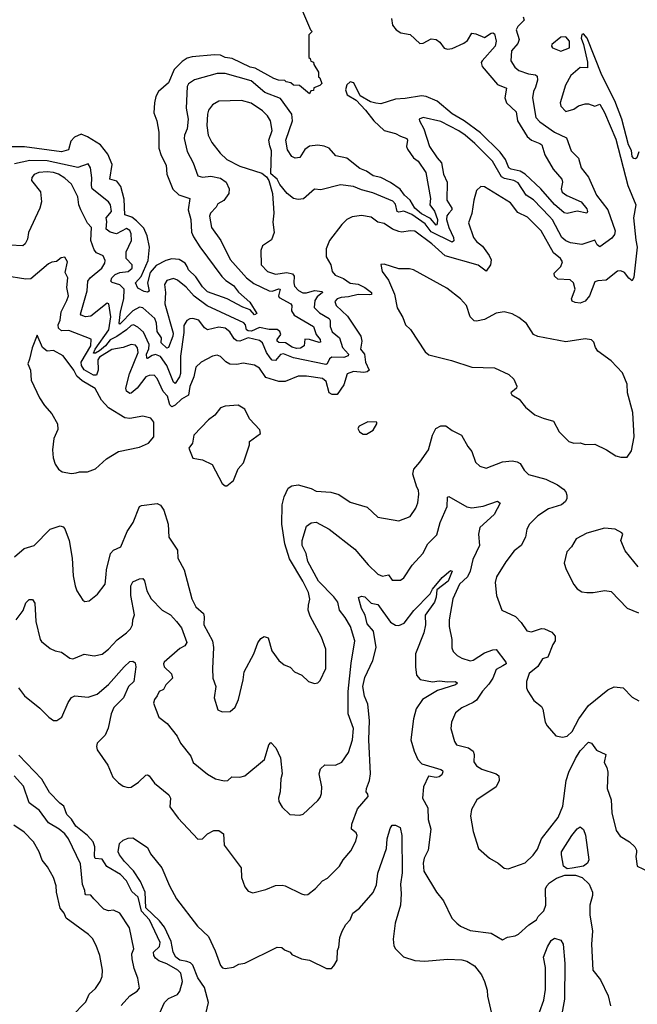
# Model space of a CAD drawing. Extents: x 1245432 to 1420865, y 606325 to 671314.
# Tile 377 of 382: x 1408136 to 1411947, y 647674 to 653748. Entities that reach past the tile are written whole.
import ezdxf

# ---------------------------------------------------------------- set-up
doc = ezdxf.new("R2010")
doc.units = 0

msp = doc.modelspace()

# ---------------------------------------------------------------- linework, layer by layer
at = {"layer": '0CON20XD'}
for points in [[(1409875.7, 653815), (1409930, 653685), (1409940, 653675), (1409920, 653655), (1409920, 653515), (1409928.3, 653508.3), (1409931.7, 653491.7), (1409950, 653485), (1409951.7, 653471.7), (1409980, 653425), (1409980, 653395), (1409988.3, 653388.3), (1410000, 653355), (1409988.3, 653341.7), (1409951.7, 653328.3), (1409948.3, 653311.7), (1409931.7, 653308.3), (1409925, 653290), (1409861.7, 653341.7), (1409825, 653344), (1409808.3, 653358.3), (1409780, 653365), (1409773, 653373), (1409732.5, 653375), (1409704, 653385), (1409588.3, 653448.3), (1409558, 653455), (1409448.2, 653508.2), (1409404.4, 653515), (1409375, 653530), (1409337.9, 653532.1), (1409200.9, 653519.1), (1409169.5, 653510.5), (1409139, 653491), (1409088.5, 653441.5), (1409055, 653358), (1408992.2, 653305), (1408976.2, 653273.8), (1408967.1, 653235), (1408964, 653174), (1408981.8, 653125), (1408993.8, 653055), (1408995.4, 652955), (1409009.2, 652909.2), (1409040.3, 652849.7), (1409044.1, 652794.1), (1409081.5, 652701.5), (1409118.2, 652668.2), (1409186.2, 652645), (1409176.2, 652575), (1409192.3, 652515), (1409197.1, 652437.1), (1409209.4, 652409.4), (1409247.3, 652347.3), (1409383.5, 652163.5), (1409408.3, 652138.3), (1409455, 652108.5), (1409487, 652067), (1409555.6, 652005), (1409598.8, 651935), (1409585, 651926.2), (1409558.6, 651958.6), (1409512.9, 651975), (1409416.7, 652026.7), (1409295, 652069.3), (1409265, 652099.6), (1409222.5, 652162.5), (1409178.4, 652205), (1409170, 652225), (1409156.5, 652246.5), (1409119.4, 652269.4), (1409075, 652272.3), (1409037.3, 652262.7), (1408978.5, 652231.5), (1408942, 652188), (1408925.3, 652125), (1408935, 652072.5), (1408925, 652068), (1408905, 652071.5), (1408865, 652092.2), (1408850.4, 652125), (1408885.7, 652164.3), (1408928.1, 652261.9), (1408936.8, 652345), (1408921.8, 652415), (1408901.2, 652461.2), (1408857.7, 652507.7), (1408828.8, 652528.8), (1408784.5, 652545), (1408781, 652641), (1408759.8, 652719.8), (1408735, 652751.5), (1408692.2, 652765), (1408706.8, 652855), (1408679.4, 652919.4), (1408635.6, 652975.6), (1408554.5, 653025.5), (1408515, 653041.4), (1408475, 653023.2), (1408452.3, 652997.7), (1408436.7, 652945), (1408395, 652932.2), (1408165, 652963.6), (1407985, 652963.6)], [(1411243.6, 653765), (1411248.9, 653745), (1411209.2, 653705), (1411198.5, 653685), (1411218.9, 653625), (1411209, 653601), (1411171.5, 653555), (1411167.3, 653495), (1411191.5, 653455), (1411216.7, 653435), (1411275, 653413.5), (1411317.9, 653407.9), (1411329.5, 653399.5), (1411331.5, 653375), (1411317.7, 653332.3), (1411306.2, 653305), (1411300.4, 653265), (1411320.7, 653145), (1411345, 653117.7), (1411435, 653053.8), (1411509.1, 653019.1), (1411538.6, 652938.5), (1411583.1, 652893.1), (1411601.4, 652835), (1411645, 652775.7), (1411694.6, 652665), (1411764.3, 652574.3), (1411810.8, 652445), (1411806.3, 652423.7), (1411789.6, 652400.4), (1411715, 652346.7), (1411699.3, 652359.3), (1411685, 652387.5), (1411605, 652360.9), (1411535, 652370.7), (1411505, 652384.1), (1411480.9, 652405), (1411422.9, 652512.9), (1411405, 652534.7), (1411307.3, 652637.3), (1411260.6, 652665), (1411211, 652741), (1411185.6, 652755), (1411127.5, 652767.5), (1411109.4, 652779.4), (1411052.9, 652875), (1410944.5, 652984.5), (1410883.9, 653035), (1410845, 653062.2), (1410735, 653119.6), (1410626.2, 653143.8), (1410600, 653135), (1410602.5, 653125), (1410630.6, 653075), (1410665.4, 652965), (1410712.1, 652895), (1410739.4, 652865), (1410751.2, 652795), (1410773.9, 652745), (1410772.3, 652635), (1410803.4, 652585), (1410802, 652575), (1410784.8, 652555.2), (1410772.5, 652537.5), (1410770.4, 652515), (1410783.3, 652465), (1410812.2, 652405), (1410815, 652383.3), (1410805, 652374.7), (1410675, 652438.3), (1410638, 652488), (1410555, 652545.7), (1410506.1, 652566.1), (1410475, 652560.4), (1410465.3, 652565), (1410455, 652610), (1410437.6, 652627.6), (1410315, 652678.9), (1410245, 652698.2), (1410195, 652719.6), (1410115, 652728.5), (1409995, 652698.8), (1409955, 652703.3), (1409886.8, 652643.2), (1409855, 652638.6), (1409825.4, 652645.5), (1409787.5, 652675), (1409742.1, 652732.1), (1409725, 652763.3), (1409686.7, 652796.7), (1409689.8, 652939.8), (1409680.6, 652969.4), (1409673.2, 653005), (1409694.3, 653065), (1409682.9, 653125), (1409665, 653154.5), (1409635, 653186.2), (1409565, 653233.1), (1409505, 653248.9), (1409364.2, 653245.8), (1409325, 653223.1), (1409301.1, 653188.9), (1409294.6, 653165), (1409290.9, 653095), (1409299.2, 653035), (1409321, 652991), (1409373.8, 652923.8), (1409415, 652885.5), (1409494.2, 652845), (1409631.2, 652801.2), (1409659.3, 652779.3), (1409673.3, 652755), (1409695.8, 652675), (1409704.2, 652555), (1409697.9, 652497.9), (1409705.8, 652434.2), (1409690.4, 652389.5), (1409635, 652352.5), (1409623.6, 652323.6), (1409625.6, 652235), (1409665, 652195.5), (1409715, 652178.5), (1409785, 652187.7), (1409819.6, 652179.5), (1409830.4, 652165), (1409826.9, 652125), (1409831.5, 652105), (1409857.4, 652077.4), (1409882.4, 652062.4), (1409905, 652062), (1409955, 652077), (1410001.5, 652071.5), (1410005.4, 652065), (1409972.1, 652038), (1409956.6, 652015), (1409953.4, 651973.4), (1409985, 651938.6), (1410045.2, 651905), (1410051.7, 651891.7), (1410051, 651855), (1410063.3, 651823.3), (1410109.4, 651785), (1410128.1, 651725), (1410164.6, 651685), (1410162.7, 651675), (1410136.6, 651663.4), (1410061.9, 651665), (1410047.5, 651655), (1410034.1, 651625.9), (1410025, 651621.6), (1409825, 651661.2), (1409763.6, 651686.4), (1409745, 651682.7), (1409715, 651645.4), (1409695, 651648.4), (1409681.1, 651661.1), (1409658.5, 651695), (1409635.3, 651755), (1409615, 651769.3), (1409545, 651784.8), (1409495, 651765.3), (1409475, 651765.9), (1409458.9, 651778.9), (1409433.2, 651823.2), (1409405, 651845.4), (1409365, 651851.2), (1409295, 651834.4), (1409276.9, 651846.9), (1409240.8, 651895), (1409205, 651905.5), (1409185, 651903.3), (1409167.6, 651892.4), (1409148.6, 651861.4), (1409148.4, 651818.4), (1409128.6, 651671.4), (1409127.6, 651565), (1409122.6, 651545), (1409095, 651504.4), (1409085, 651510.8), (1409044.5, 651615), (1409005, 651670), (1408975, 651682.2), (1408953.5, 651676.6), (1408925, 651657.5), (1408920.8, 651660.8), (1408919.6, 651685), (1408932.1, 651717.9), (1408934.6, 651745), (1408900.1, 651820.1), (1408865, 651851.8), (1408837.5, 651865), (1408825, 651862), (1408795, 651834.4), (1408736.6, 651793.4), (1408695, 651773.6), (1408664.9, 651735), (1408628, 651705), (1408605, 651691.6), (1408591.6, 651691.6), (1408601.2, 651715), (1408686.7, 651835), (1408699.4, 651915), (1408685.5, 651995), (1408675, 651998.6), (1408575, 651918.4), (1408543.3, 651915), (1408514.6, 651924.7), (1408511.7, 651931.7), (1408552.8, 652075), (1408557.2, 652135), (1408571.5, 652155), (1408643.3, 652215), (1408661.1, 652245), (1408662.8, 652262.8), (1408651.1, 652291.1), (1408610.5, 652310.5), (1408595, 652328), (1408575.8, 652385), (1408580, 652465), (1408553.6, 652493.6), (1408514, 652575), (1408501.2, 652605), (1408494.6, 652654.6), (1408455, 652732.7), (1408415, 652769.8), (1408375, 652794.7), (1408345, 652806.1), (1408305, 652810.4), (1408253.9, 652806.1), (1408225, 652792.3), (1408210.4, 652775), (1408210, 652755), (1408263.9, 652685), (1408271.8, 652625), (1408260.9, 652585), (1408190.5, 652435), (1408183.6, 652395), (1408170.6, 652365), (1408155, 652353.6), (1408075, 652357.3)], [(1410431.2, 653755), (1410436.7, 653715), (1410460, 653685), (1410487.7, 653667.7), (1410545, 653656.1), (1410605, 653601.9), (1410625, 653602.7), (1410675, 653630), (1410705, 653626.7), (1410729.3, 653609.3), (1410755, 653573.3), (1410775, 653567.1), (1410805, 653570.7), (1410877.2, 653602.8), (1410899.5, 653620.5), (1410925, 653664.5), (1410950.5, 653660.5), (1411005, 653638.5), (1411045, 653664.6), (1411055, 653666.9), (1411065, 653660.8), (1411075.3, 653615), (1411069.5, 653585), (1410989.6, 653495), (1410984, 653484), (1410989.1, 653459.1), (1411085, 653349.1), (1411140, 653325), (1411128.7, 653265), (1411138.9, 653235), (1411199.5, 653179.5), (1411207.5, 653125), (1411266.4, 653026.4), (1411294, 653004), (1411346, 652985), (1411357.1, 652975), (1411375.4, 652915), (1411426.8, 652825), (1411480.9, 652765), (1411484.7, 652745), (1411477.9, 652705), (1411484.1, 652684.1), (1411512.6, 652662.6), (1411600.8, 652625), (1411635, 652582), (1411640, 652565), (1411635.4, 652554.6), (1411575, 652566.2), (1411515, 652552.2), (1411495, 652556.9), (1411435, 652607.2), (1411352.1, 652705), (1411255, 652795.2), (1411223.3, 652813.3), (1411168.1, 652825), (1411155, 652833.2), (1411132.9, 652885), (1411100.9, 652930.9), (1410979.4, 653049.4), (1410878.8, 653125), (1410805, 653167), (1410711.1, 653245), (1410645, 653274.3), (1410615, 653278.5), (1410515, 653260.8), (1410455, 653258.4), (1410365, 653229.4), (1410332.9, 653232.9), (1410301.5, 653241.5), (1410237.8, 653277.8), (1410197.8, 653357.8), (1410175, 653365.6), (1410155, 653346.2), (1410146.2, 653315), (1410156.7, 653285), (1410211.9, 653251.9), (1410270.5, 653190.5), (1410320.8, 653125), (1410385, 653065.3), (1410455, 653046.8), (1410485, 653028.9), (1410525.6, 653015.6), (1410529.8, 653005), (1410523, 652965), (1410529.3, 652949.3), (1410566.8, 652896.8), (1410594.8, 652874.8), (1410641.8, 652805), (1410670.2, 652645), (1410666.7, 652605), (1410695, 652567.3), (1410714.8, 652515), (1410712.3, 652487.7), (1410705, 652479.6), (1410671.2, 652521.2), (1410615, 652550.3), (1410573.7, 652585), (1410544.5, 652634.5), (1410510.7, 652665), (1410483, 652703), (1410425, 652743.3), (1410365, 652775.2), (1410317.5, 652785), (1410275, 652813.2), (1410235, 652830.6), (1410155, 652894.6), (1410087.3, 652907.3), (1410045.3, 652955.3), (1410015, 652967.3), (1409975, 652974.5), (1409925, 652967.3), (1409895, 652946.9), (1409865, 652898.6), (1409835, 652893.5), (1409815, 652903.8), (1409788.6, 652945), (1409777.8, 653005), (1409820.3, 653125), (1409815.7, 653165.7), (1409745, 653262.5), (1409649.2, 653299.2), (1409565, 653370.3), (1409405, 653415.4), (1409355, 653415.3), (1409215, 653377.1), (1409177.2, 653352.8), (1409170, 653335), (1409162.9, 653202.9), (1409175.3, 653135), (1409170, 653075), (1409152.2, 653035), (1409150.5, 653015), (1409170.4, 652935), (1409207.5, 652865), (1409234.6, 652784.6), (1409265, 652776.2), (1409315, 652782.9), (1409375, 652770.3), (1409409.6, 652745), (1409429.5, 652705), (1409426, 652675), (1409395, 652633.3), (1409358.3, 652611.7), (1409348.8, 652591.2), (1409314, 652555), (1409308, 652535), (1409319.4, 652465), (1409376.7, 652385), (1409435, 652268.9), (1409535.2, 652155.2), (1409581.5, 652121.5), (1409675.2, 652075.2)], [(1411956.4, 652933.6), (1411943.9, 652896.1), (1411935, 652890), (1411925, 652892), (1411915.8, 652905), (1411911.1, 652941.1), (1411892.5, 652975), (1411851.8, 653135), (1411807.7, 653247.7), (1411728.8, 653405), (1411637.8, 653635), (1411615, 653661.1), (1411603.9, 653656.1), (1411601.2, 653635), (1411615.4, 653595), (1411638.6, 653485), (1411638.8, 653451.2), (1411595, 653452.5), (1411536.6, 653403.4), (1411503.3, 653345), (1411470.6, 653235), (1411475.8, 653215), (1411505, 653181.2), (1411555, 653195.8), (1411585, 653215.8), (1411625, 653228), (1411645, 653228), (1411685, 653213.8), (1411715, 653227.5), (1411745, 653175.8), (1411815, 653010), (1411888.2, 652725), (1411936.9, 652605), (1411923.5, 652525), (1411937.1, 652387.1), (1411946.7, 652345), (1411925, 652160), (1411915, 652137.5), (1411895, 652153.3), (1411868.3, 652188.3), (1411845, 652198.8), (1411825, 652196.2), (1411755, 652141.5), (1411702.5, 652137.5), (1411685, 652130.5), (1411652.3, 652045), (1411625, 652010.9), (1411595, 651999.6), (1411563.3, 652003.3), (1411545, 652012), (1411541.4, 652025), (1411563.9, 652085), (1411553.9, 652125), (1411533.3, 652143.3), (1411457.1, 652147.1), (1411435.8, 652165), (1411434.3, 652185), (1411475.7, 652225), (1411485.6, 652255), (1411472.9, 652275), (1411430.7, 652310.7), (1411354.5, 652445), (1411270.3, 652530.3), (1411209.2, 652559.2), (1411165, 652617.8), (1411005, 652717.1), (1410980.9, 652719.1), (1410955.7, 652694.3), (1410937.8, 652635), (1410926.9, 652553.1), (1410905.5, 652495), (1410935.5, 652405), (1410955, 652379.4), (1410991.3, 652351.3), (1411033.5, 652293.5), (1411045.8, 652265.8), (1411041.8, 652235), (1411015, 652196.2), (1410965, 652233.4), (1410762, 652292), (1410679.6, 652365), (1410575, 652443.3), (1410545, 652445.3), (1410495, 652436.5), (1410475, 652440.5), (1410435.4, 652455.4), (1410385, 652491.5), (1410345, 652499.2), (1410305, 652530.4), (1410245, 652539.1), (1410187.3, 652532.7), (1410155.4, 652514.6), (1410124.3, 652485), (1410046.9, 652385), (1410027.8, 652335), (1410026.7, 652285), (1410055.4, 652235.4), (1410064.6, 652194.6), (1410082.5, 652172.5), (1410135, 652151.6), (1410175, 652122.2), (1410225, 652115.7), (1410265.9, 652095.9), (1410306.7, 652065), (1410307.6, 652052.4), (1410295, 652050.4), (1410225, 652053.1), (1410165, 652037.7), (1410120, 652035), (1410094.2, 652025), (1410081.1, 652008.9), (1410088.5, 651985), (1410158.8, 651918.8), (1410241.3, 651795), (1410247.7, 651765), (1410238.5, 651715), (1410263.6, 651685), (1410269.2, 651635), (1410292.2, 651585), (1410280, 651575), (1410259, 651571), (1410195, 651577.2), (1410156, 651564), (1410135.3, 651495), (1410095, 651435.6), (1410065, 651436.2), (1410045, 651446.9), (1410026.8, 651515), (1410005, 651533.8), (1409905, 651548.5), (1409855, 651548.5), (1409775, 651516.9), (1409735, 651516.2), (1409655, 651541.1), (1409615, 651597.5), (1409585, 651616.7), (1409515, 651628.9), (1409475, 651620.4), (1409432.7, 651622.7), (1409407.1, 651637.1), (1409375, 651669.4), (1409355, 651677.8), (1409325, 651673.1), (1409255, 651635.8), (1409222.5, 651605), (1409210.8, 651545), (1409185.3, 651485), (1409178.8, 651431.2), (1409135, 651406.3), (1409095, 651368.9), (1409075, 651359.6), (1409061.7, 651371.7), (1409048.8, 651425), (1409021.1, 651455), (1408984.7, 651534.7), (1408965, 651554.5), (1408935, 651552.8), (1408915, 651544.7), (1408862, 651475), (1408825, 651443.2), (1408815, 651441.1), (1408795, 651455.7), (1408790.8, 651475), (1408812.9, 651562.9), (1408866.5, 651695), (1408863.9, 651723.9), (1408849.9, 651739.9), (1408825, 651743.3), (1408774.7, 651725.3), (1408705, 651714.2), (1408629.5, 651665), (1408618.7, 651648.7), (1408619.9, 651585), (1408609.5, 651555), (1408592.2, 651555), (1408535, 651587.7), (1408517.8, 651615), (1408516, 651635), (1408574.4, 651735), (1408577.5, 651777.5), (1408439.9, 651829.9), (1408395, 651829.1), (1408375.4, 651845), (1408373.9, 651865), (1408386, 651895), (1408391.4, 651945), (1408427.7, 652015), (1408436.5, 652045), (1408427.5, 652095), (1408433.3, 652155), (1408417.7, 652187.7), (1408430.9, 652255), (1408415, 652283.8), (1408391.7, 652278.3), (1408363.9, 652256.1), (1408335, 652252), (1408315, 652242), (1408205, 652148.9), (1408175, 652146.4), (1408045, 652168.6)], [(1411475, 653554), (1411527.5, 653575), (1411528.6, 653615), (1411505, 653642.5), (1411475, 653641.2), (1411420, 653595), (1411416.7, 653585), (1411424.3, 653574.3), (1411475, 653554)], [(1409675.2, 652075.2), (1409693.3, 652073.3), (1409735, 652087.4), (1409744, 652085), (1409733.5, 652045), (1409737.8, 652035), (1409808.5, 651995), (1409815.4, 651985), (1409812.3, 651952.4), (1409830, 651925), (1409950, 651855), (1409966.4, 651805), (1409989.7, 651775), (1409992.2, 651757.8), (1409984.4, 651755.6), (1409924.7, 651775.3), (1409895, 651777.8), (1409890.8, 651735), (1409868.6, 651721.4), (1409845, 651718.6), (1409817.4, 651727.4), (1409775.4, 651755.3), (1409735, 651756.8), (1409725, 651763.8), (1409724.9, 651775.1), (1409747.2, 651805), (1409741.4, 651825), (1409725, 651836.4), (1409675, 651837.5), (1409615, 651848.8), (1409565.5, 651825.5), (1409545, 651828.2), (1409536.1, 651835), (1409528.8, 651865), (1409518.3, 651878.3), (1409292, 651982), (1409212.9, 652042.9), (1409162.5, 652097.5), (1409110.4, 652140.4), (1409085, 652150.6), (1409045, 652138.6), (1409028.9, 652115), (1409036.1, 652065), (1409031.1, 651995), (1409083.7, 651815), (1409081.9, 651795), (1409054.5, 651725.6), (1409045, 651722.2), (1409009.6, 651755), (1409012, 651785), (1408985.3, 651825.3), (1408980, 651875), (1408970, 651905), (1408895, 651970.9), (1408875, 651975.2), (1408835, 651950.9), (1408755, 651869.5), (1408750.4, 651875), (1408757.2, 651945), (1408778.5, 652025), (1408781.8, 652085), (1408755, 652113.1), (1408707.1, 652127.1), (1408699.4, 652135), (1408704.8, 652155.2), (1408725, 652176.9), (1408755, 652188.2), (1408806, 652195), (1408830.9, 652215), (1408829.4, 652235), (1408793.9, 652275), (1408793.2, 652315), (1408826.9, 652385), (1408825, 652426.2), (1408815, 652447.1), (1408795, 652459.1), (1408733.9, 652426.1), (1408695, 652436.5), (1408670, 652455), (1408673.8, 652503.8), (1408669.7, 652525), (1408702.2, 652565), (1408696.4, 652605), (1408684.5, 652625), (1408583.2, 652705), (1408578.7, 652725), (1408582.1, 652772.1), (1408573.1, 652835), (1408557.8, 652857.8), (1408495, 652835.9), (1408305, 652877.3), (1408198.5, 652878.5), (1408105, 652858.9)], [(1411885, 651050), (1411911.7, 651088.3), (1411927.7, 651175), (1411918.4, 651325), (1411885.6, 651445), (1411885, 651500), (1411855, 651570), (1411785, 651644.2), (1411702.8, 651702.8), (1411688, 651725), (1411677.7, 651757.7), (1411665, 651772.5), (1411625, 651780), (1411505, 651761.4), (1411332.6, 651792.6), (1411306.8, 651806.8), (1411262.7, 651872.7), (1411215, 651911.2), (1411175, 651933.8), (1411125, 651945.8), (1411075, 651937.1), (1411005, 651898.1), (1410955, 651888.1), (1410940.5, 651890.5), (1410915.8, 651915), (1410893.3, 651985), (1410856.2, 652025), (1410770.9, 652090.9), (1410565, 652204.3), (1410540.3, 652210.3), (1410475, 652210), (1410385, 652238.8), (1410365, 652237.5), (1410372.9, 652195), (1410412, 652141.9), (1410449.2, 652055), (1410465, 651970), (1410499.8, 651909.8), (1410516.2, 651865), (1410546.9, 651836.9), (1410638.8, 651698.8), (1410660.4, 651680.5), (1410800, 651645), (1410925, 651603.8), (1411065, 651601.2), (1411155, 651558.8), (1411185, 651530), (1411203.6, 651486.4), (1411201.2, 651475), (1411167.5, 651445), (1411173, 651433), (1411217.4, 651407.4), (1411256.8, 651356.8), (1411315, 651311.2), (1411365, 651288.8), (1411430.3, 651270.3), (1411464.6, 651204.6), (1411525, 651145.8), (1411555, 651135.8), (1411595, 651136.9), (1411625, 651127.5), (1411685, 651130), (1411757.5, 651095), (1411815, 651057.5), (1411845, 651050), (1411885, 651050)], [(1408455, 650947.5), (1408485, 650951.9), (1408505, 650959.2), (1408555, 650958.5), (1408603, 650977), (1408671.1, 651038.9), (1408745, 651084), (1408875, 651110), (1408930, 651135), (1408963.3, 651175), (1408964, 651265), (1408945, 651288.8), (1408895, 651301.2), (1408815, 651287.5), (1408785, 651292), (1408685, 651354.2), (1408640.2, 651400.2), (1408602.7, 651472.7), (1408520.9, 651520.9), (1408488.9, 651548.9), (1408470, 651585), (1408405, 651674), (1408345, 651707.1), (1408305, 651702.5), (1408276.2, 651725), (1408245, 651802.5), (1408213.8, 651723.8), (1408196.8, 651653.2), (1408187.5, 651625), (1408202.5, 651585), (1408207.5, 651525), (1408259.2, 651415), (1408288.7, 651368.7), (1408335.4, 651315.4), (1408368.8, 651255), (1408370.9, 651219.1), (1408346.2, 651165), (1408338.8, 651095), (1408342.5, 651045), (1408356, 651005), (1408375.8, 650975.8), (1408398.3, 650958.3), (1408455, 650947.5)], [(1409415, 650872.5), (1409455.6, 650904.4), (1409485, 650976.7), (1409516.2, 651015), (1409553.3, 651125), (1409553.3, 651145), (1409622.5, 651195), (1409618.3, 651218.3), (1409554, 651285), (1409525.5, 651345.5), (1409485, 651369.2), (1409405, 651364.5), (1409375, 651353.1), (1409340.9, 651309.1), (1409300.4, 651279.5), (1409210, 651185), (1409202.5, 651135), (1409180, 651105), (1409205, 651042.5), (1409265, 651032.5), (1409323.9, 651003.9), (1409385, 650887.5), (1409403, 650873), (1409415, 650872.5)], [(1410255, 651190), (1410275, 651191.2), (1410316.7, 651215), (1410340, 651255), (1410340, 651265), (1410285, 651268), (1410230.4, 651239.5), (1410223.3, 651225), (1410232.5, 651205), (1410255, 651190)], [(1408670, 650325), (1408671.4, 650355), (1408695.7, 650454.3), (1408714.5, 650475.5), (1408760, 650495), (1408799.4, 650590.6), (1408836.4, 650645), (1408875, 650744.2), (1408888.7, 650751.3), (1408985, 650762.5), (1409005, 650752.5), (1409025, 650721.2), (1409051.8, 650635), (1409055.6, 650555.6), (1409109.4, 650475), (1409111.9, 650425), (1409150.8, 650355), (1409198.1, 650175), (1409223.1, 650125), (1409270, 650085), (1409274.5, 650065), (1409271.4, 650015), (1409325.5, 649915), (1409331.5, 649875), (1409325.7, 649745), (1409327.5, 649685), (1409346, 649635), (1409335.8, 649565), (1409359.3, 649489.3), (1409385, 649477.5), (1409435, 649480), (1409465, 649507.5), (1409485.8, 649555), (1409515.7, 649675), (1409522, 649725), (1409581.1, 649835), (1409605, 649903.3), (1409625, 649930), (1409645, 649942.5), (1409668.8, 649935), (1409691.9, 649855), (1409735, 649794.2), (1409768.8, 649768.8), (1409805, 649753.3), (1409832.5, 649725), (1409877.5, 649705), (1409917.5, 649665), (1409955, 649652), (1409975, 649656.7), (1409989.7, 649670.3), (1410024.3, 649745), (1410024.4, 649865), (1409998, 649938), (1409928.1, 650068.1), (1409916.4, 650105), (1409917.8, 650135), (1409926.2, 650173.8), (1409918, 650215), (1409883.5, 650285), (1409801, 650421), (1409772, 650515), (1409754.6, 650635), (1409756.5, 650755), (1409767.5, 650805), (1409792.4, 650857.6), (1409815, 650872), (1409855, 650877.5), (1409933.9, 650856.1), (1409965, 650839.2), (1410055, 650832.5), (1410105, 650819.5), (1410175, 650771.4), (1410279.7, 650739.7), (1410345, 650678.8), (1410475, 650656), (1410545, 650683.8), (1410579.4, 650735), (1410593.2, 650766.8), (1410598.3, 650821.7), (1410596.7, 650845), (1410587.1, 650865), (1410562.7, 650945), (1410567.8, 650975), (1410605, 651017.5), (1410658.5, 651095), (1410682.5, 651185), (1410703.7, 651226.3), (1410735, 651242.5), (1410765, 651242.9), (1410804.5, 651214.5), (1410862, 651185), (1410902, 651115), (1410926, 651085), (1410948.8, 651018.8), (1410975, 650993.8), (1411015, 650982), (1411115, 651020.5), (1411175, 651025.5), (1411205, 651020.5), (1411225, 651009.4), (1411248, 650968), (1411275, 650941.9), (1411383, 650913), (1411455, 650878.6), (1411491.4, 650851.4), (1411505.7, 650835), (1411511.9, 650815), (1411511.9, 650795), (1411502.9, 650775), (1411479.2, 650755), (1411399.6, 650730.4), (1411332.9, 650687.1), (1411281.2, 650635), (1411265.7, 650604.3), (1411257.1, 650555), (1411230.8, 650505), (1411187.9, 650472.1), (1411135, 650404), (1411078.6, 650311.5), (1411069.5, 650275), (1411077.1, 650195), (1411110, 650105), (1411195, 650065.8), (1411230, 650030), (1411265, 649976.7), (1411295, 649971.2), (1411355, 649991.4), (1411375, 649990.6), (1411419.1, 649969.1), (1411440, 649945), (1411440, 649915), (1411425, 649893.3), (1411395, 649816), (1411362.2, 649805), (1411332.9, 649757.1), (1411279.2, 649715), (1411264.2, 649665), (1411264.2, 649625), (1411272, 649605), (1411308.7, 649548.7), (1411355, 649510), (1411363.8, 649495), (1411379.2, 649415), (1411391.3, 649391.3), (1411445, 649330), (1411485, 649322.5), (1411515, 649328.6), (1411545, 649357.1), (1411585.3, 649434.8), (1411645, 649517.5), (1411765.7, 649614.3), (1411805, 649632.9), (1411858.8, 649625), (1411915, 649568), (1411955.7, 649545.7)], [(1408113.7, 650046.3), (1408157.1, 650102.9), (1408175, 650151.2), (1408195, 650171.2), (1408215, 650171.2), (1408229.1, 650149.1), (1408235.6, 650035), (1408262, 649925), (1408271.2, 649911.2), (1408325, 649868.8), (1408355, 649853.8), (1408395, 649846.7), (1408445, 649810), (1408465, 649805.8), (1408479.7, 649810.3), (1408535, 649834), (1408595, 649824.2), (1408645, 649834.4), (1408685, 649863.8), (1408737.2, 649922.7), (1408794.5, 649965), (1408819.1, 649990.9), (1408832.1, 650015), (1408833.8, 650045), (1408843.8, 650076.2), (1408821.4, 650195), (1408822.7, 650255), (1408835, 650280), (1408875, 650298), (1408895, 650300), (1408905.7, 650285.7), (1408920.9, 650225), (1408947.5, 650175), (1409015, 650105.5), (1409065.8, 650075.8), (1409103.6, 650035), (1409135.2, 649995.2), (1409167.3, 649905), (1409155, 649885.4), (1409125, 649869.4), (1409028.1, 649785), (1409023.4, 649773.4), (1409027.8, 649755), (1409071.9, 649711.9), (1409079.5, 649685), (1409037.8, 649645), (1409023.7, 649616.3), (1408997.3, 649602.7), (1408984.3, 649575.7), (1408967.1, 649555), (1408962.1, 649532.1), (1408995.6, 649445.6), (1409047.1, 649405), (1409107.2, 649327.2), (1409128.6, 649285), (1409192.5, 649205), (1409206.1, 649166.1), (1409295, 649092.5), (1409345, 649064), (1409398.3, 649051.7), (1409420, 649055), (1409445, 649076), (1409495, 649074.2), (1409525, 649082.9), (1409646.9, 649183.1), (1409674, 649275), (1409685, 649288.8), (1409716, 649255), (1409745.6, 649195), (1409756.7, 649095), (1409746.7, 649065), (1409743.9, 648983.9), (1409733.3, 648945), (1409735.8, 648925), (1409755, 648890), (1409802.5, 648845), (1409865, 648840), (1409885, 648846.2), (1409975, 648930), (1409990.3, 648949.7), (1409998.9, 648975), (1410000.9, 649015), (1409984.6, 649095), (1409993.1, 649126.9), (1410019.7, 649150.3), (1410085, 649149.4), (1410123.2, 649166.8), (1410165, 649226.2), (1410190.5, 649305), (1410195.4, 649375.4), (1410162.7, 649465), (1410163.3, 649603.3), (1410182, 649778), (1410204.1, 649915), (1410177.4, 650005), (1410145, 650059.6), (1410108.5, 650105), (1410098.4, 650155), (1410075, 650186.8), (1409980.5, 650285), (1409914.1, 650405.9), (1409903.3, 650455), (1409879.1, 650505), (1409880, 650535), (1409905, 650624.2), (1409935, 650644.5), (1409965, 650647.5), (1410045, 650604.3), (1410205, 650481.5), (1410285.4, 650385), (1410346.4, 650326.4), (1410375, 650315.3), (1410412.2, 650322.2), (1410435, 650291.1), (1410485, 650290), (1410505.7, 650305), (1410558, 650382), (1410623.6, 650455), (1410655.3, 650514.7), (1410710.1, 650569.9), (1410730.8, 650645), (1410772.9, 650745), (1410775, 650803.3), (1410785, 650806.2), (1410895, 650742.7), (1410925, 650736.4), (1410995, 650746.4), (1411085, 650776.7), (1411100, 650765), (1411063.9, 650695), (1410975.4, 650614.6), (1410967.8, 650575), (1410972.2, 650505), (1410932, 650418), (1410916.2, 650345), (1410898.8, 650311.2), (1410850.7, 650265), (1410808.8, 650175), (1410785.4, 650045), (1410786.9, 650005), (1410802.9, 649925), (1410802.1, 649872.1), (1410810.2, 649850.2), (1410835, 649825.7), (1410865, 649808.9), (1410915, 649793.1), (1410935, 649797.3), (1411005, 649841.1), (1411055, 649861.1), (1411075, 649862.5), (1411135.7, 649785), (1411137.1, 649775), (1411118.1, 649761.9), (1411075, 649738.1), (1411055, 649685.7), (1411031.6, 649648.4), (1410992.2, 649605), (1410955, 649550), (1410935, 649534.5), (1410865, 649503.3), (1410825, 649472.5), (1410800.8, 649415), (1410795.8, 649375), (1410818.8, 649295), (1410831.2, 649275), (1410905, 649255.6), (1410934.4, 649234.4), (1410940.6, 649215), (1410938.8, 649168.8), (1410954.5, 649144.5), (1410986.7, 649125), (1411075, 649095.8), (1411093.3, 649083.3), (1411093.9, 649053.9), (1411075.8, 649015), (1410955.8, 648935), (1410923.6, 648876.4), (1410918.6, 648835), (1410935, 648740), (1410966.2, 648635), (1411035.9, 648575.9), (1411087.5, 648545), (1411125, 648512.5), (1411150.7, 648509.3), (1411255, 648546.2), (1411305, 648593.3), (1411330.3, 648629.7), (1411355.3, 648694.7), (1411458.2, 648825), (1411486.7, 648895), (1411507.5, 649055), (1411523.4, 649105), (1411565, 649190.6), (1411595, 649237.8), (1411645, 649290), (1411663.8, 649285), (1411695, 649240.6), (1411752, 649215), (1411743.3, 649165), (1411759.4, 649135), (1411765.5, 649105), (1411761.5, 649005), (1411785.6, 648935), (1411789.4, 648855), (1411815.6, 648745), (1411841.4, 648711.4), (1411898, 648675), (1411930.8, 648645), (1411942.5, 648625), (1411941.7, 648611.7), (1411937.5, 648585), (1411946.2, 648525), (1412015, 648492.5)], [(1408105, 650434.3), (1408164.4, 650485.6), (1408225, 650504), (1408324.5, 650605.5), (1408385, 650625.7), (1408405, 650620), (1408415, 650606.2), (1408440.6, 650535), (1408460, 650425), (1408466.4, 650316.4), (1408478.8, 650255), (1408488.8, 650225), (1408525, 650166.7), (1408538.3, 650158.3), (1408565, 650162.5), (1408616.3, 650203.7), (1408664.2, 650265), (1408670, 650325)], [(1411951.7, 650371.7), (1411871.2, 650471.2), (1411846.2, 650535), (1411856.7, 650575), (1411851.7, 650581.7), (1411810, 650605), (1411745, 650611.2), (1411635, 650580.6), (1411568.8, 650545), (1411540, 650495), (1411512, 650465), (1411496, 650395), (1411507, 650357), (1411555, 650263.3), (1411575, 650236.2), (1411605, 650218), (1411635, 650214), (1411675, 650214), (1411746.1, 650226.1), (1411785, 650220), (1411885, 650116.7), (1411955, 650088)], [(1408780, 649755), (1408815, 649788.6), (1408835, 649791.4), (1408849.6, 649779.6), (1408853.8, 649755), (1408840, 649665), (1408806.7, 649633.3), (1408775.8, 649565), (1408717, 649505), (1408701.1, 649465), (1408683, 649377), (1408663.8, 649335), (1408614.4, 649285.6), (1408610, 649265), (1408614.4, 649244.4), (1408679.2, 649149.2), (1408711.5, 649075), (1408745, 649039.1), (1408775, 649019.5), (1408805, 649011.1), (1408825, 649013.5), (1408870, 649045), (1408915, 649088), (1408925, 649090), (1408935, 649083.8), (1408968.5, 649038.5), (1409057.3, 648965), (1409067.3, 648945), (1409062.2, 648892.2), (1409115, 648821.4), (1409235, 648692.5), (1409265, 648694.4), (1409295.7, 648725), (1409335, 648746.4), (1409365.5, 648745.5), (1409394, 648725), (1409398.6, 648655), (1409502.5, 648515), (1409505.7, 648455), (1409525, 648397.5), (1409545, 648371.2), (1409575, 648362), (1409655, 648381.4), (1409715, 648405.8), (1409755, 648408), (1409775, 648404), (1409875, 648354.2), (1409895, 648348.6), (1409915, 648351.4), (1409961.4, 648388.6), (1410005, 648436.2), (1410035, 648452.5), (1410065, 648480), (1410108.8, 648525), (1410132, 648565), (1410179.7, 648620.3), (1410209.6, 648680.5), (1410218.8, 648715), (1410211.7, 648731.7), (1410184.3, 648754.3), (1410184.7, 648785), (1410220.3, 648879.8), (1410286.2, 648955), (1410285, 648970), (1410274.6, 648984.6), (1410276.2, 649005), (1410295.2, 649055), (1410299.7, 649095), (1410290.7, 649305), (1410294.4, 649425), (1410284.2, 649524.2), (1410262.7, 649575), (1410253.3, 649635), (1410265, 649690), (1410315.9, 649794.1), (1410336.2, 649875), (1410318.7, 649975), (1410280.2, 650020.2), (1410267.8, 650075), (1410244.6, 650115), (1410226.2, 650183.8), (1410245, 650191.4), (1410265, 650186.4), (1410305, 650148.2), (1410345, 650139.2), (1410425, 650031.4), (1410455, 650013.1), (1410475, 650010.6), (1410508.6, 650025), (1410567.2, 650102.8), (1410668.9, 650205), (1410683.1, 650235), (1410742.6, 650307.4), (1410795, 650348.9), (1410805, 650346.2), (1410779.7, 650285), (1410710, 650230), (1410705.7, 650185), (1410694.7, 650155), (1410638.5, 650075), (1410639.1, 650015), (1410629.5, 649965), (1410578.5, 649835), (1410577.3, 649755), (1410585.5, 649705), (1410606.8, 649676.8), (1410683.8, 649663.8), (1410725, 649668.4), (1410777.8, 649662.2), (1410825.3, 649665.3), (1410836.7, 649655), (1410825, 649644.7), (1410715, 649609), (1410620.8, 649555), (1410583, 649496.9), (1410566.1, 649435), (1410549.6, 649305), (1410569.6, 649235), (1410593.1, 649183.1), (1410617, 649157), (1410735, 649121.9), (1410745.7, 649115.7), (1410747.2, 649107.3), (1410740.8, 649089.2), (1410725, 649076.5), (1410705, 649073.3), (1410659.2, 649080.8), (1410627.7, 649015), (1410621.8, 648945), (1410654.4, 648885), (1410656.1, 648813.9), (1410673.3, 648755), (1410656.9, 648625), (1410632.5, 648575), (1410625.5, 648545), (1410630, 648495), (1410708.1, 648365), (1410751.1, 648311.1), (1410803.3, 648205), (1410833.4, 648173.4), (1410855, 648156.2), (1410915, 648128.1), (1411045, 648113.1), (1411115, 648071.2), (1411145, 648088), (1411194.2, 648095.8), (1411214.2, 648105.8), (1411277.1, 648162.9), (1411324, 648195), (1411334.4, 648215.6), (1411369.1, 648250.9), (1411382.1, 648285), (1411381, 648385), (1411388.4, 648405), (1411405, 648423.6), (1411447.3, 648452.7), (1411499.9, 648470.1), (1411565, 648470.3), (1411606.3, 648456.3), (1411649.4, 648415), (1411670, 648365), (1411670, 648345), (1411653.6, 648285), (1411653.8, 648225), (1411670.9, 648125), (1411663.6, 648045), (1411672.5, 647885), (1411720, 647825), (1411766.9, 647725), (1411781.2, 647665)], [(1408129.6, 649625), (1408165, 649577.3), (1408261.1, 649501.1), (1408315.4, 649445.4), (1408345, 649424.3), (1408365, 649424.3), (1408395.8, 649445), (1408434.4, 649535), (1408455, 649566), (1408475.9, 649575.9), (1408558.6, 649568.6), (1408613.5, 649586.5), (1408684, 649646), (1408780, 649755)], [(1409000, 647620), (1409030.5, 647685), (1409055, 647708.9), (1409110, 647735), (1409125, 647754.2), (1409140.9, 647815), (1409130.7, 647865), (1409111.2, 647885), (1409045, 647922.3), (1408995, 647940.8), (1408975, 647958.8), (1408964.7, 647975), (1408962.8, 647995), (1408999, 648031), (1409002.5, 648055), (1408937.8, 648195), (1408888.8, 648248.8), (1408868.2, 648335), (1408828.7, 648368.7), (1408796.1, 648435), (1408757.5, 648475), (1408673.8, 648523.8), (1408645, 648569.2), (1408602.6, 648572.6), (1408596.8, 648586.8), (1408599.3, 648645), (1408589.4, 648675), (1408553.9, 648715), (1408483.3, 648773.3), (1408456.3, 648815), (1408426.7, 648845), (1408408, 648895), (1408383.3, 648915), (1408320.8, 648980.8), (1408272.3, 649062.3), (1408130.7, 649210.7)], [(1408763.3, 647666.7), (1408815, 647725.6), (1408860.8, 647755), (1408875, 647773.8), (1408864.6, 647835), (1408842.9, 647895), (1408830, 647955), (1408828.8, 647985), (1408840, 648015), (1408813.3, 648145), (1408754.3, 648235), (1408715, 648254.3), (1408685, 648250.8), (1408655, 648261.2), (1408594.4, 648325), (1408575, 648347), (1408545, 648348.9), (1408539.5, 648355), (1408538.5, 648375), (1408523.4, 648413.4), (1408511.2, 648541.2), (1408437.7, 648695), (1408415, 648725.5), (1408380, 648755), (1408315, 648792.2), (1408258.6, 648868.6), (1408195, 648916.9), (1408158.8, 649018.8), (1408102.8, 649082.7)], [(1408455, 647598.8), (1408545, 647688), (1408563.9, 647736.1), (1408605, 647770.8), (1408632.9, 647815), (1408644.2, 647845), (1408647.1, 647885), (1408630, 647975), (1408607.2, 648037.2), (1408585, 648078.8), (1408560, 648105), (1408423.3, 648205), (1408410.5, 648235), (1408386.8, 648266.8), (1408364.3, 648365), (1408361.9, 648405), (1408345.5, 648455), (1408308.3, 648521.7), (1408275, 648562), (1408255.6, 648615), (1408222.2, 648675), (1408164.5, 648735), (1408099.6, 648779.6)], [(1409285.7, 647615), (1409301.9, 647685), (1409277, 647777), (1409235, 647837.8), (1409204.8, 647915), (1409189.2, 647929.2), (1409167.7, 647937.7), (1409124.5, 647945), (1409099.6, 647965), (1409082.9, 647995), (1409071.2, 648061.2), (1409028.9, 648148.9), (1408998.5, 648188.5), (1408915, 648269.2), (1408910.2, 648365), (1408881.8, 648431.8), (1408837.6, 648497.6), (1408783.8, 648555), (1408751.9, 648595), (1408744, 648615), (1408752.4, 648665), (1408775, 648685.2), (1408805, 648699.5), (1408835, 648700), (1408925, 648640.3), (1408942.7, 648602.7), (1409013, 648515), (1409060, 648405), (1409104.4, 648324.4), (1409234.2, 648155), (1409300.9, 648090.9), (1409342.6, 648002.6), (1409375, 647913.3), (1409388.5, 647898.5), (1409405, 647894.5), (1409455, 647902.2), (1409488.4, 647921.6), (1409525, 647927.5), (1409725, 648026.2), (1409753.3, 648023.3), (1409769.3, 648009.3), (1409804.2, 647994.2), (1409815, 647981.2), (1409875, 647953.3), (1409925, 647946.2), (1410030, 647895), (1410060, 647895), (1410075, 647910), (1410094.1, 647945.9), (1410097.5, 648005), (1410105.9, 648025.9), (1410112.5, 648085), (1410126.7, 648125), (1410148.8, 648165), (1410175.7, 648194.3), (1410191.8, 648235), (1410233.7, 648266.4), (1410317.1, 648362.9), (1410338.6, 648411.4), (1410345, 648482), (1410400, 648635), (1410404.2, 648695), (1410422.4, 648757.6), (1410435, 648778.1), (1410455, 648779.4), (1410483.2, 648765), (1410493.2, 648715), (1410496.1, 648483.9), (1410485.5, 648415.5), (1410490.6, 648355), (1410485.5, 648285.5), (1410453.1, 648175), (1410440.8, 648075), (1410443.8, 648035), (1410455, 648016.7), (1410505, 647966.2), (1410575, 647944.2), (1410635, 647938.9), (1410775, 647951.2), (1410865, 647948.2), (1410895, 647940.5), (1410941.5, 647911.5), (1410985.8, 647855), (1411003.8, 647813.8), (1411020.2, 647760.2), (1411023.2, 647723.2), (1411065.6, 647535.6)], [(1411515, 648510), (1411490.8, 648525), (1411478.2, 648595), (1411480, 648615), (1411542.5, 648715), (1411575, 648755.8), (1411595, 648767.5), (1411615, 648752.5), (1411626.6, 648716.6), (1411648.6, 648565), (1411639.4, 648545), (1411615, 648525.5), (1411545, 648513.5), (1411515, 648510)], [(1411342.5, 647625), (1411369.9, 647700.1), (1411380.8, 647765), (1411381.1, 647838.9), (1411381.4, 647901.4), (1411367.1, 647965), (1411392.8, 648027.2), (1411415, 648066.7), (1411435, 648080.6), (1411475, 648069.4), (1411489.6, 648045), (1411500, 647925), (1411497.8, 647705), (1411480.6, 647615)]]:
    msp.add_lwpolyline(points, dxfattribs=at)

doc.saveas('drawing.dxf')
